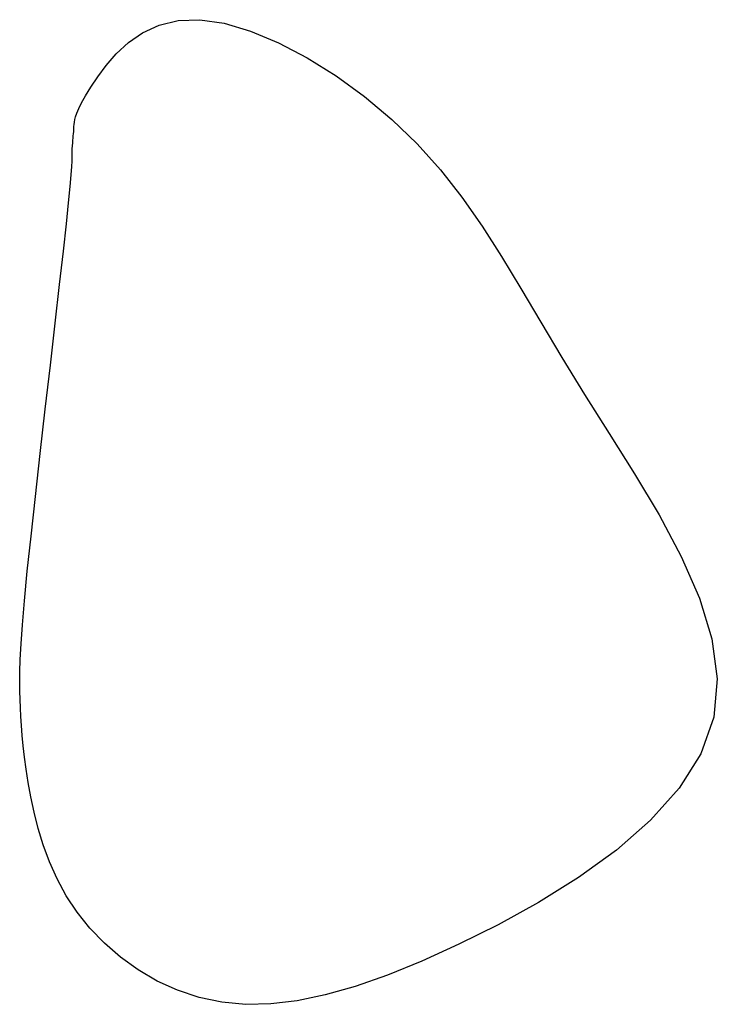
# Model space of a CAD drawing. Header units: millimetres. Extents: x 32690613 to 32693367, y 5343692 to 5344708.
# Tile 545 of 656: x 32692511.59 to 32692512.71, y 5344339.21 to 5344340.78. Entities that reach past the tile are written whole.
import ezdxf

# ---------------------------------------------------------------- set-up
doc = ezdxf.new("R2010")
doc.units = ezdxf.units.MM
doc.header["$LTSCALE"] = 20
doc.layers.add('02-DGM_HL_493.50', color=112, linetype='Continuous')

msp = doc.modelspace()

# ---------------------------------------------------------------- linework, layer by layer
at = {"layer": '02-DGM_HL_493.50', "elevation": 493.5, "flags": 128}
msp.add_lwpolyline([(32692512.2978, 5344339.3014), (32692512.2386, 5344339.2744), (32692512.1834, 5344339.2519), (32692512.1319, 5344339.2339), (32692512.0838, 5344339.2202), (32692512.0387, 5344339.2109), (32692511.9963, 5344339.2059), (32692511.9562, 5344339.2051), (32692511.918, 5344339.2087), (32692511.8815, 5344339.2163), (32692511.8468, 5344339.2277), (32692511.8141, 5344339.2425), (32692511.7835, 5344339.2603), (32692511.7552, 5344339.2806), (32692511.7293, 5344339.3031), (32692511.7061, 5344339.3273), (32692511.6858, 5344339.3528), (32692511.6683, 5344339.3793), (32692511.6536, 5344339.4063), (32692511.6414, 5344339.4336), (32692511.6313, 5344339.4607), (32692511.6231, 5344339.4873), (32692511.6165, 5344339.5131), (32692511.6113, 5344339.5378), (32692511.6071, 5344339.5608), (32692511.6038, 5344339.5821), (32692511.6011, 5344339.6017), (32692511.599, 5344339.6198), (32692511.5975, 5344339.6365), (32692511.5963, 5344339.6522), (32692511.5955, 5344339.6669), (32692511.5948, 5344339.6809), (32692511.5943, 5344339.6943), (32692511.5938, 5344339.7076), (32692511.5935, 5344339.7219), (32692511.5936, 5344339.7383), (32692511.5942, 5344339.7583), (32692511.5956, 5344339.7832), (32692511.5978, 5344339.8141), (32692511.6011, 5344339.8525), (32692511.6057, 5344339.8997), (32692511.6117, 5344339.9561), (32692511.6187, 5344340.02), (32692511.6265, 5344340.0887), (32692511.6346, 5344340.1597), (32692511.6427, 5344340.2302), (32692511.6505, 5344340.2977), (32692511.6576, 5344340.3596), (32692511.6637, 5344340.4134), (32692511.6685, 5344340.457), (32692511.672, 5344340.491), (32692511.6745, 5344340.5169), (32692511.6761, 5344340.5358), (32692511.677, 5344340.549), (32692511.6775, 5344340.5579), (32692511.6776, 5344340.5636), (32692511.6776, 5344340.5676), (32692511.6776, 5344340.5709), (32692511.6777, 5344340.5738), (32692511.6778, 5344340.5764), (32692511.6779, 5344340.5787), (32692511.6781, 5344340.581), (32692511.6783, 5344340.5833), (32692511.6785, 5344340.5858), (32692511.6788, 5344340.5884), (32692511.679, 5344340.5914), (32692511.6793, 5344340.5946), (32692511.6795, 5344340.5981), (32692511.6798, 5344340.6017), (32692511.6801, 5344340.6054), (32692511.6803, 5344340.6092), (32692511.6806, 5344340.613), (32692511.6809, 5344340.6167), (32692511.6812, 5344340.6204), (32692511.6818, 5344340.6244), (32692511.683, 5344340.629), (32692511.685, 5344340.6348), (32692511.6882, 5344340.6419), (32692511.6929, 5344340.651), (32692511.6993, 5344340.6622), (32692511.7078, 5344340.6762), (32692511.7186, 5344340.6928), (32692511.732, 5344340.7112), (32692511.7483, 5344340.73), (32692511.7678, 5344340.748), (32692511.7906, 5344340.7637), (32692511.8172, 5344340.7759), (32692511.8477, 5344340.7833), (32692511.8824, 5344340.7846), (32692511.9213, 5344340.7788), (32692511.9638, 5344340.7661), (32692512.0086, 5344340.7474), (32692512.0547, 5344340.7233), (32692512.1011, 5344340.6943), (32692512.1467, 5344340.6612), (32692512.1905, 5344340.6246), (32692512.2314, 5344340.5853), (32692512.2687, 5344340.5436), (32692512.303, 5344340.4997), (32692512.3353, 5344340.4535), (32692512.3665, 5344340.4048), (32692512.3976, 5344340.3535), (32692512.4295, 5344340.2996), (32692512.4632, 5344340.2429), (32692512.4997, 5344340.1833), (32692512.5392, 5344340.1209), (32692512.5799, 5344340.0563), (32692512.6193, 5344339.9902), (32692512.6548, 5344339.9235), (32692512.6839, 5344339.8569), (32692512.704, 5344339.7912), (32692512.7127, 5344339.7271), (32692512.7074, 5344339.6655), (32692512.6865, 5344339.6071), (32692512.6517, 5344339.552), (32692512.6057, 5344339.5004), (32692512.5509, 5344339.4525), (32692512.4902, 5344339.4085), (32692512.426, 5344339.3686), (32692512.361, 5344339.3328)], close=True, dxfattribs=at)

doc.saveas('drawing.dxf')
